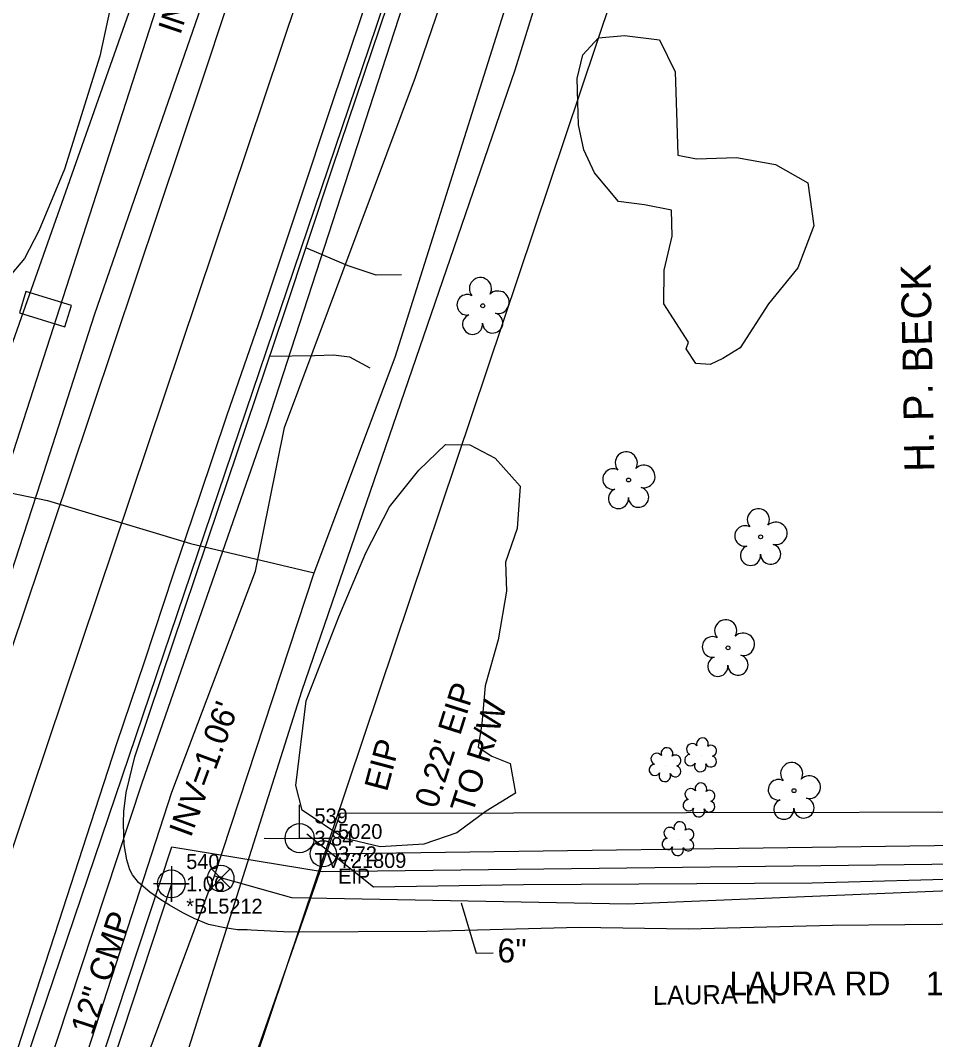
# Model space of a CAD drawing. Extents: x 3040896 to 3051146, y 687568 to 732976.
# Drawn here: x 3049981.3 to 3050135.1, y 690561.3 to 690732.7 of the extents above; entities that cross this region are included whole.
import ezdxf

# ---------------------------------------------------------------- set-up
doc = ezdxf.new("R2010")
doc.units = 0
for name, color, linetype in [('Exist Horizontal Alignment', 7, 'Continuous'), ('Exist Other Culture Area Outline', 7, 'Continuous'), ('Exist Property Iron Pin CELL', 7, 'Continuous'), ('Exist Property Iron Pin Cogo Comment', 7, 'Continuous'), ('Exist Property Iron Pin Cogo Elevation', 7, 'Continuous'), ('Exist Property Iron Pin Cogo Number', 7, 'Continuous'), ('Exist Property Iron Pin Text', 7, 'Continuous'), ('Exist Property Line Text', 7, 'Continuous'), ('Exist Property Owner Text', 7, 'Continuous'), ('Exist Property Same Owner Line CELL', 7, 'Continuous'), ('Exist Right of Way Line', 7, 'Continuous'), ('Exist Right of Way Line Text', 7, 'Continuous'), ('Exist Roads EOP', 7, 'Continuous'), ('Exist Roads EOP Text', 7, 'Continuous'), ('Exist Roads EOT', 7, 'Continuous'), ('Exist Roads Soil', 7, 'Continuous'), ('Exist Structure Minor Pipes CMP 12 Inch', 7, 'Continuous'), ('Exist Structure Minor Pipes CMP 12 Inch Cogo Comment', 7, 'Continuous'), ('Exist Structure Minor Pipes CMP 12 Inch Cogo Elevation', 7, 'Continuous'), ('Exist Structure Minor Pipes CMP 12 Inch Cogo Number', 7, 'Continuous'), ('Exist Structure Minor Pipes CMP 12 Inch Cogo Point CELL', 7, 'Continuous'), ('Exist Structure Minor Pipes CMP 12 Inch Invert', 7, 'Continuous'), ('Exist Structure Minor Pipes CMP 12 Inch Text', 7, 'Continuous'), ('Exist Structure Minor Pipes RCP 12 Inch Invert', 7, 'Continuous'), ('Exist Utilities Power Joint Use Telephone CELL', 7, 'Continuous'), ('Exist Utilities Power Pole Cogo Comment', 7, 'Continuous'), ('Exist Utilities Power Pole Cogo Elevation', 7, 'Continuous'), ('Exist Utilities Power Pole Cogo Number', 7, 'Continuous'), ('Exist Utilities Power UG Cable SUE', 7, 'Continuous'), ('Exist Utilities Telephone UG Cable', 7, 'Continuous'), ('Exist Utilities Telephone UG Conduit SUE', 7, 'Continuous'), ('Exist Utilities TV UG Cable', 7, 'Continuous'), ('Exist Utilities Water UG Line SUE', 7, 'Continuous'), ('Exist Utilities Water UG Line SUE Leader', 7, 'Continuous'), ('Exist Utilities Water UG Line SUE Text', 7, 'Continuous'), ('Exist Utilities Water Valve CELL', 7, 'Continuous'), ('Exist Vegetation Shrub CELL', 7, 'Continuous'), ('Exist Vegetation Tree CELL', 7, 'Continuous'), ('Exist Vegetation Woods Line', 7, 'Continuous')]:
    doc.layers.add(name, color=color, linetype=linetype)

# ---------------------------------------------------------------- blocks, each defined once
blk = doc.blocks.new('EXIST UTILITIES POWER JOINT USE TELEPHONE')
at = {"layer": 'Exist Utilities Power Joint Use Telephone CELL'}
blk.add_line((0, 0), (0, 0), dxfattribs=at)
blk.add_lwpolyline([(-0.1188, 0), (0.108, -0.0008), (0, -0.0004), (0, 0.1125)], dxfattribs=at)
blk.add_circle((0, 0.0001), 0.049, dxfattribs=at)
blk = doc.blocks.new('EXIST PROPERTY IRON PIN')
at = {"layer": 'Exist Property Iron Pin CELL'}
for radius in [0.0441, 0.00141]:
    blk.add_circle((0, 0), radius, dxfattribs=at)

msp = doc.modelspace()

# ---------------------------------------------------------------- linework, layer by layer
at = {"layer": 'Exist Horizontal Alignment'}
msp.add_line((3049935.02, 690459.62), (3050287.69, 691510.63), dxfattribs=at)
at = {"layer": 'Exist Other Culture Area Outline'}
msp.add_lwpolyline([(3049981.08, 690683.53), (3049988.72, 690681.17), (3049989.82, 690684.77), (3049982.18, 690687.13)], close=True, dxfattribs=at)
at = {"layer": 'Exist Property Same Owner Line CELL'}
msp.add_line((3050032.16, 690592.57), (3050199.56, 690594.86), dxfattribs=at)
msp.add_line((3050032.16, 690592.57), (3050199.56, 690594.86), dxfattribs=at)
at = {"layer": 'Exist Right of Way Line'}
msp.add_line((3049982.42, 690443.71), (3050086.94, 690755.19), dxfattribs=at)
at = {"layer": 'Exist Roads EOP'}
for points in [[(3049998.69, 690594.12), (3049998.64, 690595.68), (3049998.58, 690597.75), (3049998.62, 690599.71), (3049999.06, 690602.85), (3050000.5, 690608.87), (3050005, 690622.23), (3050014.56, 690650.67), (3050025.62, 690683.62), (3050033.71, 690707.94), (3050042.99, 690735.44), (3050052.19, 690763.07), (3050061.33, 690789.07)], [(3049926.06, 690506.43), (3049928.67, 690507.8), (3049931.99, 690510.88), (3049933.24, 690512.04), (3049934.15, 690512.97), (3049935.13, 690514.05), (3049936.1, 690515.11), (3049937.31, 690516.5), (3049938.27, 690517.66), (3049939.19, 690518.89), (3049940.09, 690520.25), (3049940.84, 690521.58), (3049941.55, 690523.06), (3049942.19, 690524.59), (3049944.97, 690534.07), (3049947.64, 690542.14), (3049953.89, 690562.6), (3049960.55, 690583.08), (3049969.52, 690609.53), (3049977.46, 690633.04), (3049984.68, 690655.11), (3049993.72, 690683.19), (3050000.98, 690704.28), (3050011.66, 690734.96)], [(3050004.84, 690584.81), (3050003.02, 690586.13), (3050001.08, 690587.76), (3050000.08, 690589.02), (3049999.64, 690589.9), (3049999.13, 690591.57), (3049998.69, 690594.12)], [(3050019.37, 690579.78), (3050017.77, 690579.8), (3050015.61, 690580.1), (3050012.86, 690580.7), (3050010.48, 690581.69), (3050008.54, 690582.65), (3050006.3, 690583.91), (3050004.84, 690584.81)], [(3050240.23, 690582.24), (3050220.05, 690581.86), (3050198.15, 690581.65), (3050168.62, 690581), (3050142.07, 690580.72), (3050117.72, 690580.53), (3050093.5, 690579.87), (3050075.15, 690580.18), (3050049.58, 690579.52), (3050026.54, 690579.38), (3050020.05, 690579.73), (3050019.37, 690579.78)]]:
    msp.add_lwpolyline(points, dxfattribs=at)
at = {"layer": 'Exist Roads EOT'}
for points in [[(3050039.64, 690736.67), (3050033.79, 690719.22), (3050027.81, 690701.29), (3050021.73, 690682.99), (3050015.98, 690666.33), (3050011.3, 690652.5), (3050006.91, 690639.61), (3050002.08, 690624.77), (3049997.4, 690611.05), (3049992.37, 690595.56), (3049987.74, 690581.16), (3049983.05, 690566.87), (3049978.66, 690553.13)], [(3049957.63, 690559.77), (3049965.05, 690582.69), (3049973.47, 690607.69), (3049979.73, 690626.73), (3049989.5, 690655.97), (3050012.05, 690723.25), (3050015.8, 690734.54)]]:
    msp.add_lwpolyline(points, dxfattribs=at)
at = {"layer": 'Exist Roads Soil'}
for points in [[(3050045.3, 690689.94), (3050041.07, 690689.89), (3050036.34, 690691.46), (3050029.23, 690694.48)], [(3050023.14, 690676.23), (3050030.66, 690676.38), (3050033.88, 690676.47), (3050036.55, 690676.15), (3050039.98, 690674.32)]]:
    msp.add_lwpolyline(points, dxfattribs=at)
at = {"layer": 'Exist Structure Minor Pipes CMP 12 Inch'}
msp.add_line((3050006.63, 690587.51), (3049994.14, 690549.5), dxfattribs=at)
at = {"layer": 'Exist Structure Minor Pipes CMP 12 Inch Cogo Point CELL'}
msp.add_lwpolyline([(3050006.63, 690590.51), (3050006.63, 690584.51), (3050006.63, 690587.51), (3050009.63, 690587.51), (3050003.63, 690587.51)], dxfattribs=at)
msp.add_circle((3050006.63, 690587.51), 2.34, dxfattribs=at)
at = {"layer": 'Exist Utilities Power UG Cable SUE'}
for points in [[(3050029.38, 690595.91), (3050040.62, 690587.02), (3050065.83, 690587.41)], [(3050065.83, 690587.41), (3050114.32, 690587.7), (3050171.16, 690589.27), (3050201.12, 690590.05), (3050205.28, 690594.94)]]:
    msp.add_lwpolyline(points, dxfattribs=at)
at = {"layer": 'Exist Utilities Telephone UG Cable'}
for points in [[(3049807.96, 690042.66), (3049866.08, 690051.97), (3049875.91, 690126.8), (3049889.86, 690222.55), (3049901.28, 690281.37), (3049920.46, 690362.46), (3049941.78, 690432.13), (3049970.63, 690523.76), (3050041.1, 690731.76), (3050122.9, 690978.04), (3050141.1, 690973.41), (3050146.31, 690975.95)], [(3049995.16, 690514.39), (3050028.57, 690619.91), (3050064.4, 690724.38), (3050089.6, 690805.71), (3050135.5, 690948.15), (3050146.31, 690975.95)], [(3049807.96, 690042.66), (3049822.09, 690048.55), (3049831.18, 690105.41), (3049865.1, 690270.6), (3049906.44, 690438.6), (3049940.53, 690537.69), (3050008.51, 690748.42), (3050002.98, 690756.9)], [(3049834.32, 690207.14), (3049846.67, 690212.16), (3049874.63, 690341.66), (3049907.44, 690472.92), (3050004.25, 690747.49), (3050002.98, 690756.9)], [(3049995.16, 690514.39), (3049986.29, 690531.91), (3050006.69, 690593.75), (3050031.95, 690589.62), (3050139.11, 690590.89), (3050200.52, 690592.14), (3050202.73, 690596.2), (3050212.64, 690596.09), (3050243.74, 690596.65)]]:
    msp.add_lwpolyline(points, dxfattribs=at)
at = {"layer": 'Exist Utilities Telephone UG Conduit SUE'}
for points in [[(3050022.69, 690664.7), (3050043.48, 690728.79), (3050065.18, 690795.74), (3050083.66, 690852.14), (3050112.45, 690939.41), (3050129.68, 690991.66), (3050146.8, 691042.15), (3050165.86, 691093.87), (3050179.63, 691130.94), (3050203.15, 691198.13), (3050215.28, 691238.97), (3050230.39, 691282.74), (3050244.73, 691330.68), (3050254.92, 691362.28), (3050281.99, 691444.44)], [(3050025.62, 690664.26), (3050047.67, 690723.16), (3050058.61, 690755.11), (3050071.71, 690790.76), (3050082.66, 690823.7), (3050099.85, 690875.72), (3050119.32, 690938.25), (3050131.5, 690971.14), (3050155.12, 691039.15), (3050173.32, 691092.47), (3050187.12, 691130.97), (3050185.8, 691136.55), (3050186.67, 691145.94), (3050204.26, 691198.05)], [(3049873.92, 690061.87), (3049878.18, 690106.84), (3049881.61, 690136.87), (3049889.91, 690175.34), (3049895.72, 690207.99), (3049902.52, 690248.49), (3049915.94, 690301.89), (3049921.05, 690335.96), (3049925.79, 690362.07), (3049941.95, 690408.24), (3049955.2, 690458.33), (3049973.93, 690500.61), (3049986.46, 690540.55), (3050006.73, 690602.94), (3050020.77, 690640.09), (3050025.62, 690664.26)], [(3049997.93, 690538.44), (3049981.31, 690542.74), (3050001.73, 690604.48), (3050022.69, 690664.7)]]:
    msp.add_lwpolyline(points, dxfattribs=at)
at = {"layer": 'Exist Utilities TV UG Cable'}
msp.add_lwpolyline([(3050006.05, 690516.43), (3050035.05, 690599.4), (3050209.46, 690599.73), (3050244.95, 690600.04)], dxfattribs=at)
at = {"layer": 'Exist Utilities Water UG Line SUE'}
for points in [[(3050030.61, 690639.83), (3050044.24, 690676.09), (3050064.18, 690739.39)], [(3049958.36, 690656.43), (3049973.02, 690654.6), (3049985.83, 690651.96), (3050009.85, 690644.73), (3050030.61, 690639.83)], [(3050013.86, 690588.84), (3050030.61, 690639.83)], [(3050026.83, 690585.23), (3050083.22, 690584.16), (3050171.24, 690587.81), (3050204.19, 690588.45), (3050204.23, 690593.71)], [(3049984.23, 690504.92), (3050001.1, 690554.51), (3050013.86, 690588.84), (3050026.83, 690585.23)]]:
    msp.add_lwpolyline(points, dxfattribs=at)
at = {"layer": 'Exist Utilities Water UG Line SUE Leader'}
msp.add_lwpolyline([(3050055.35, 690584.31), (3050057.85, 690575.85), (3050060.73, 690575.91)], dxfattribs=at)
at = {"layer": 'Exist Utilities Water Valve CELL'}
msp.add_lwpolyline([(3050016.5, 690590.02), (3050013.35, 690586.87), (3050014.92, 690588.44), (3050016.5, 690586.87), (3050013.35, 690590.02)], dxfattribs=at)
msp.add_circle((3050014.92, 690588.44), 2.23, dxfattribs=at)
at = {"layer": 'Exist Vegetation Shrub CELL'}
for p, q in [((3050095.66, 690609.03), (3050095.66, 690609.03)), ((3050089.69, 690607.38), (3050089.69, 690607.38)), ((3050095.4, 690601.45), (3050095.4, 690601.45)), ((3050091.86, 690594.93), (3050091.86, 690594.93))]:
    msp.add_line(p, q, dxfattribs=at)
for centre, radius, start, end in [((3050094.18, 690610.15), 0.968, 35.8908, 245.4216), ((3050095.89, 690611.07), 0.99, 334.8391, 200.4717), ((3050097.33, 690609.89), 0.929, 284.4567, 126.0861), ((3050088.2, 690608.51), 0.968, 35.8908, 245.4216), ((3050089.92, 690609.42), 0.99, 334.8391, 200.4717), ((3050091.36, 690608.25), 0.929, 284.4567, 126.0861), ((3050093.86, 690608.32), 0.955, 95.1099, 327.9534), ((3050097.3, 690608.1), 0.937, 204.9913, 73.4601), ((3050087.89, 690606.68), 0.955, 95.1099, 327.9534), ((3050091.32, 690606.45), 0.937, 204.9913, 73.4601), ((3050095.53, 690607.34), 0.984, 151.2797, 21.387), ((3050089.56, 690605.7), 0.984, 151.2797, 21.387), ((3050095.63, 690603.49), 0.99, 334.8391, 200.4717), ((3050093.91, 690602.57), 0.968, 35.8908, 245.4216), ((3050097.07, 690602.32), 0.929, 284.4567, 126.0861), ((3050093.6, 690600.74), 0.955, 95.1099, 327.9534), ((3050097.03, 690600.52), 0.937, 204.9913, 73.4601), ((3050095.27, 690599.76), 0.984, 151.2797, 21.387), ((3050090.38, 690596.05), 0.968, 35.8908, 245.4216), ((3050092.09, 690596.97), 0.99, 334.8391, 200.4717), ((3050093.53, 690595.8), 0.929, 284.4567, 126.0861), ((3050090.06, 690594.22), 0.955, 95.1099, 327.9534), ((3050091.73, 690593.24), 0.984, 151.2797, 21.387), ((3050093.5, 690594), 0.937, 204.9913, 73.4601)]:
    msp.add_arc(centre, radius, start, end, dxfattribs=at)
at = {"layer": 'Exist Vegetation Tree CELL'}
for p, q in [((3050058.97, 690684.73), (3050058.97, 690684.73)), ((3050083.47, 690655.43), (3050083.47, 690655.43)), ((3050105.67, 690645.87), (3050105.67, 690645.87)), ((3050100.19, 690627.21), (3050100.19, 690627.21)), ((3050111.27, 690603.18), (3050111.27, 690603.18))]:
    msp.add_line(p, q, dxfattribs=at)
for centre in [(3050058.97, 690684.73), (3050083.47, 690655.43), (3050105.67, 690645.87), (3050100.19, 690627.21), (3050111.27, 690603.18)]:
    msp.add_circle(centre, 0.326, dxfattribs=at)
for centre, radius, start, end in [((3050058.58, 690687.61), 1.86, 330.1651, 219.7134), ((3050056.36, 690684.89), 1.73, 62.6636, 279.3457), ((3050061.52, 690685.32), 1.9, 257.1011, 134.1999), ((3050057.26, 690681.61), 1.69, 111.5671, 6.231), ((3050060.64, 690681.84), 1.7, 181.2822, 74.56), ((3050083.09, 690658.3), 1.86, 330.1651, 219.7134), ((3050080.87, 690655.58), 1.73, 62.6636, 279.3457), ((3050086.02, 690656.02), 1.9, 257.1011, 134.1999), ((3050081.77, 690652.31), 1.69, 111.5671, 6.231), ((3050085.15, 690652.53), 1.7, 181.2822, 74.56), ((3050105.29, 690648.74), 1.86, 330.1651, 219.7134), ((3050103.06, 690646.02), 1.73, 62.6636, 279.3457), ((3050108.22, 690646.46), 1.9, 257.1011, 134.1999), ((3050103.97, 690642.75), 1.69, 111.5671, 6.231), ((3050107.34, 690642.97), 1.7, 181.2822, 74.56), ((3050099.8, 690630.08), 1.86, 330.1651, 219.7134), ((3050102.74, 690627.8), 1.9, 257.1011, 134.1999), ((3050097.58, 690627.36), 1.73, 62.6636, 279.3457), ((3050098.48, 690624.09), 1.69, 111.5671, 6.231), ((3050101.86, 690624.31), 1.7, 181.2822, 74.56), ((3050110.89, 690606.05), 1.86, 330.1651, 219.7134), ((3050113.82, 690603.76), 1.9, 257.1011, 134.1999), ((3050108.67, 690603.33), 1.73, 62.6636, 279.3457), ((3050109.57, 690600.06), 1.69, 111.5671, 6.231), ((3050112.95, 690600.28), 1.7, 181.2822, 74.56)]:
    msp.add_arc(centre, radius, start, end, dxfattribs=at)
at = {"layer": 'Exist Vegetation Woods Line'}
for points in [[(3049937.06, 690761.37), (3049938.33, 690761.45), (3049942.13, 690760.24), (3049954.95, 690760.65), (3049962.74, 690760.06), (3049970.31, 690757.42), (3049979.69, 690754.36), (3049986.02, 690753.63), (3049994.58, 690750.82), (3049997.38, 690748.25), (3049998.39, 690744.14), (3049994.59, 690726.69), (3049988.65, 690707.73), (3049984.38, 690697.31), (3049981.94, 690692.69), (3049979.84, 690690.18), (3049978.11, 690689.9), (3049974.8, 690689.45), (3049971.7, 690689.61), (3049968.86, 690690.95)], [(3050093.53, 690678.61), (3050089.4, 690685.07), (3050089.46, 690690.69), (3050090.81, 690696.42), (3050090.67, 690700.79), (3050086.14, 690701.73), (3050081.8, 690702.29), (3050077.74, 690707.08), (3050075.97, 690710.96), (3050075.08, 690715.18), (3050074.95, 690718.98), (3050074.82, 690722.94), (3050075.8, 690726.91), (3050078.41, 690729.79), (3050082.77, 690730.16), (3050088.65, 690729.48), (3050091.29, 690724.06), (3050091.6, 690715.48), (3050091.77, 690710.05), (3050094.89, 690709.46), (3050101.62, 690709.67), (3050108.14, 690708.49), (3050113.58, 690705.43), (3050114.62, 690698.15), (3050111.94, 690691.12), (3050107, 690685.05), (3050102.25, 690677.68), (3050099.29, 690675.88), (3050097.17, 690674.88), (3050094.77, 690675.02), (3050093.13, 690677.49), (3050093.53, 690678.61)], [(3050027.56, 690604.06), (3050029.31, 690618.28), (3050034.8, 690632.4), (3050039.33, 690643.17), (3050043.27, 690650.91), (3050048.2, 690657.1), (3050052.68, 690661.39), (3050056.81, 690661.36), (3050061.05, 690659.1), (3050065.25, 690654.37), (3050064.74, 690647.25), (3050062.77, 690641.6), (3050062.96, 690636.71), (3050061.55, 690628.53), (3050059.35, 690620.81), (3050058.79, 690614.48), (3050058.21, 690610.48), (3050060.51, 690609.01), (3050063.6, 690607.76), (3050064.45, 690602.78), (3050059.53, 690599.74), (3050054.61, 690596.08), (3050049.09, 690594.2), (3050041.7, 690593.76), (3050035.64, 690595.19), (3050028.62, 690599.89), (3050027.56, 690604.06)]]:
    msp.add_lwpolyline(points, dxfattribs=at)

# ---------------------------------------------------------------- block references
at = {"layer": 'Exist Property Iron Pin CELL', "xscale": 50, "yscale": 50}
msp.add_blockref('EXIST PROPERTY IRON PIN', (3050032.16, 690592.57), dxfattribs=at)
at = {"layer": 'Exist Utilities Power Joint Use Telephone CELL', "xscale": 50, "yscale": 50}
msp.add_blockref('EXIST UTILITIES POWER JOINT USE TELEPHONE', (3050028.19, 690595.19), dxfattribs=at)

# ---------------------------------------------------------------- texts
at = {"layer": 'Exist Property Iron Pin Cogo Comment'}
msp.add_text('EIP', height=2.5, dxfattribs=at).set_placement((3050034.66, 690587.57))
at = {"layer": 'Exist Property Iron Pin Cogo Elevation'}
msp.add_text('3.72', height=2.5, dxfattribs=at).set_placement((3050034.66, 690591.32))
at = {"layer": 'Exist Property Iron Pin Cogo Number'}
msp.add_text('5020', height=2.5, dxfattribs=at).set_placement((3050034.66, 690595.07))
at = {"layer": 'Exist Property Iron Pin Text'}
msp.add_text('EIP', height=4, rotation=75.1482, dxfattribs=at).set_placement((3050042.87, 690602.86))
at = {"layer": 'Exist Property Line Text'}
for s, p in [("0.22' EIP", (3050051.23, 690600.01)), ('TO R/W', (3050057.24, 690599.12))]:
    msp.add_text(s, height=4, rotation=72.3346, dxfattribs=at).set_placement(p)
at = {"layer": 'Exist Property Owner Text'}
msp.add_text('H. P. BECK', height=5, rotation=91.0656, dxfattribs=at).set_placement((3050134.86, 690656.85))
msp.add_text('H. P. BECK', height=5, rotation=91.0656, dxfattribs=at).set_placement((3050134.86, 690656.85))
at = {"layer": 'Exist Right of Way Line Text'}
msp.add_text('LAURA LN', height=3.2, rotation=0.7806, dxfattribs=at).set_placement((3050087.58, 690567.15))
at = {"layer": 'Exist Roads EOP Text'}
msp.add_text("LAURA RD    18' BST", height=4, dxfattribs=at).set_placement((3050100.43, 690568.77))
at = {"layer": 'Exist Structure Minor Pipes CMP 12 Inch Cogo Comment'}
msp.add_text('*BL5212', height=2.5, dxfattribs=at).set_placement((3050009.13, 690582.51))
at = {"layer": 'Exist Structure Minor Pipes CMP 12 Inch Cogo Elevation'}
msp.add_text('1.06', height=2.5, dxfattribs=at).set_placement((3050009.13, 690586.26))
at = {"layer": 'Exist Structure Minor Pipes CMP 12 Inch Cogo Number'}
msp.add_text('540', height=2.5, dxfattribs=at).set_placement((3050009.13, 690590.01))
at = {"layer": 'Exist Structure Minor Pipes CMP 12 Inch Invert'}
msp.add_text("INV=1.06'", height=4, rotation=69.794, dxfattribs=at).set_placement((3050009.89, 690595.16))
at = {"layer": 'Exist Structure Minor Pipes CMP 12 Inch Text'}
msp.add_text('12" CMP', height=4, rotation=71.8073, dxfattribs=at).set_placement((3049993.42, 690561.87))
at = {"layer": 'Exist Structure Minor Pipes RCP 12 Inch Invert'}
msp.add_text("INV=1.79'", height=4, rotation=71.461, dxfattribs=at).set_placement((3050008.11, 690730.14))
at = {"layer": 'Exist Utilities Power Pole Cogo Comment'}
msp.add_text('TV721809', height=2.5, dxfattribs=at).set_placement((3050030.69, 690590.19))
at = {"layer": 'Exist Utilities Power Pole Cogo Elevation'}
msp.add_text('3.84', height=2.5, dxfattribs=at).set_placement((3050030.69, 690593.94))
at = {"layer": 'Exist Utilities Power Pole Cogo Number'}
msp.add_text('539', height=2.5, dxfattribs=at).set_placement((3050030.69, 690597.69))
at = {"layer": 'Exist Utilities Water UG Line SUE Text'}
msp.add_text('6"', height=4, rotation=358.9201, dxfattribs=at).set_placement((3050061.41, 690574.33))

doc.saveas('drawing.dxf')
